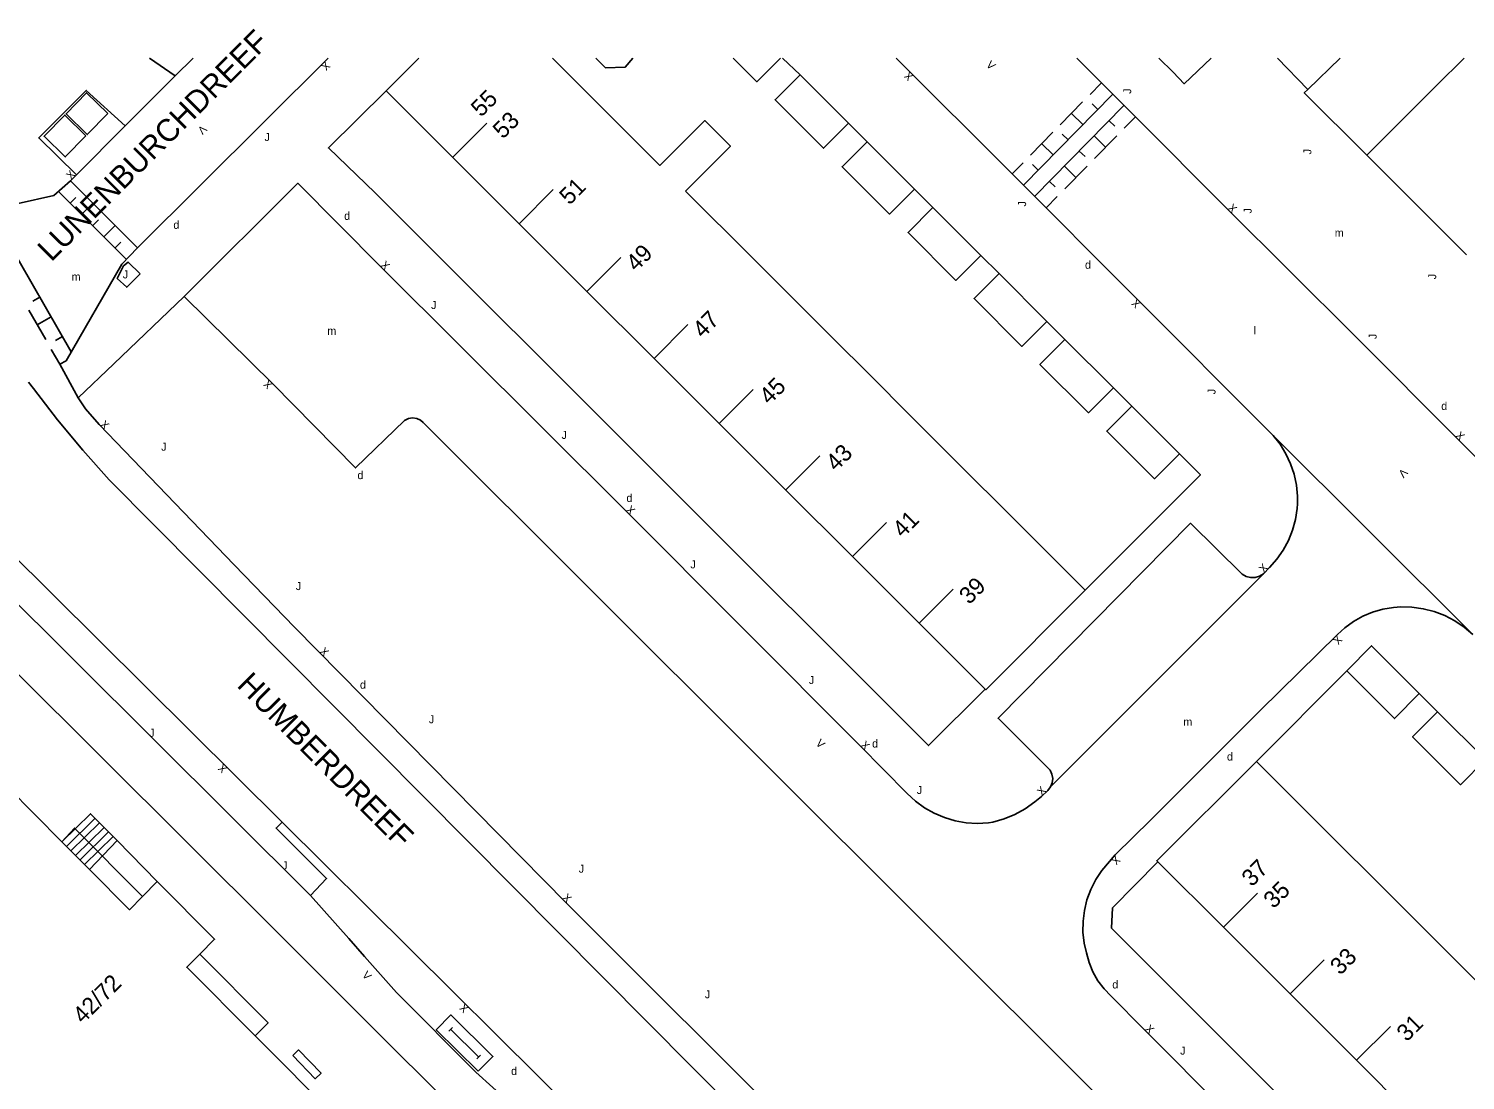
# Model space of a CAD drawing. Extents: x 134999 to 136502, y 457398 to 459002.
# Drawn here: x 136249.2 to 136339, y 458936.1 to 459001.8 of the extents above; entities that cross this region are included whole.
import ezdxf

# ---------------------------------------------------------------- set-up
doc = ezdxf.new("R2010")
doc.units = 0
for name, color, linetype in [('RI_DGTB_15', 7, 'Continuous'), ('RI_DGTB_2', 7, 'Continuous'), ('RI_DGTB_28', 7, 'Continuous'), ('RI_DGTB_29', 7, 'Continuous'), ('RI_DGTB_3', 7, 'Continuous'), ('RI_DGTB_30', 7, 'Continuous'), ('RI_DGTB_31', 7, 'Continuous'), ('RI_DGTB_32', 7, 'Continuous'), ('RI_DGTB_35', 7, 'Continuous'), ('RI_DGTB_36', 7, 'Continuous'), ('RI_DGTB_37', 7, 'Continuous'), ('RI_DGTB_43', 7, 'Continuous'), ('RI_DGTB_53', 7, 'Continuous'), ('RI_DGTB_54', 7, 'Continuous'), ('RI_DGTB_6', 7, 'Continuous'), ('RI_DGTB_7', 7, 'Continuous')]:
    doc.layers.add(name, color=color, linetype=linetype)

msp = doc.modelspace()

# ---------------------------------------------------------------- linework, layer by layer
at = {"layer": 'RI_DGTB_15'}
for p, q in [((136275.734, 458993.816), (136277.855, 458995.938)), ((136279.898, 458989.653), (136282.019, 458991.775)), ((136284.123, 458985.413), (136286.244, 458987.535)), ((136288.316, 458981.225), (136290.437, 458983.347)), ((136292.39, 458977.164), (136294.511, 458979.286)), ((136296.554, 458973.001), (136298.675, 458975.123)), ((136300.718, 458968.838), (136302.839, 458970.96)), ((136304.882, 458964.675), (136307.003, 458966.797)), ((136323.904, 458945.663), (136326.025, 458947.785)), ((136328.065, 458941.503), (136330.186, 458943.625)), ((136332.226, 458937.343), (136334.347, 458939.465))]:
    msp.add_line(p, q, dxfattribs=at)
at = {"layer": 'RI_DGTB_2'}
msp.add_line((136251.309, 458950.999), (136253.038, 458949.267), dxfattribs=at)
for points in [[(136246.211, 458956.133), (136251.309, 458950.999)], [(136253.038, 458949.267), (136255.539, 458946.757), (136256.341, 458947.582)], [(136256.341, 458947.582), (136257.264, 458948.53)], [(136259.925, 458943.977), (136260.853, 458944.911), (136257.264, 458948.53)], [(136263.383, 458938.873), (136259.115, 458943.161), (136259.925, 458943.977)], [(136268.476, 458933.756), (136263.383, 458938.873)]]:
    msp.add_lwpolyline(points, dxfattribs=at)
at = {"layer": 'RI_DGTB_28'}
for p, q in [((136251.592, 458950.716), (136253.38, 458952.47)), ((136251.874, 458950.433), (136253.661, 458952.186)), ((136252.157, 458950.15), (136253.943, 458951.902)), ((136252.439, 458949.867), (136254.225, 458951.618)), ((136252.722, 458949.584), (136254.507, 458951.334)), ((136253.038, 458949.267), (136254.764, 458951.075)), ((136257.264, 458948.53), (136254.764, 458951.075))]:
    msp.add_line(p, q, dxfattribs=at)
msp.add_lwpolyline([(136254.764, 458951.075), (136253.098, 458952.754), (136251.309, 458950.999)], dxfattribs=at)
at = {"layer": 'RI_DGTB_29'}
for points in [[(136277.326, 458936.656), (136278.242, 458937.579), (136275.622, 458940.179), (136274.706, 458939.256), (136277.326, 458936.656)], [(136275.486, 458939.169), (136275.715, 458939.399)], [(136275.601, 458939.284), (136277.347, 458937.551)], [(136277.233, 458937.435), (136277.462, 458937.666)]]:
    msp.add_lwpolyline(points, dxfattribs=at)
at = {"layer": 'RI_DGTB_3'}
for p, q in [((136271.573, 458997.953), (136273.625, 459000)), ((136286.103, 458995.861), (136281.959, 459000)), ((136275.724, 458993.806), (136271.573, 458997.953)), ((136279.889, 458989.644), (136275.724, 458993.806)), ((136339.089, 458987.7), (136332.856, 458993.927)), ((136290.287, 458991.682), (136294.479, 458987.493)), ((136284.123, 458985.413), (136279.889, 458989.644)), ((136294.479, 458987.493), (136298.6, 458983.377)), ((136284.123, 458985.413), (136288.317, 458981.225)), ((136298.6, 458983.377), (136302.71, 458979.272)), ((136292.385, 458977.159), (136288.317, 458981.225)), ((136296.55, 458972.997), (136292.385, 458977.159)), ((136306.932, 458975.055), (136311.098, 458970.894)), ((136300.715, 458968.835), (136296.55, 458972.997)), ((136304.881, 458964.674), (136300.715, 458968.835)), ((136309.016, 458960.542), (136304.881, 458964.674)), ((136330.118, 458951.879), (136325.962, 458956.033)), ((136334.28, 458947.72), (136330.118, 458951.879)), ((136319.807, 458949.753), (136323.901, 458945.66)), ((136338.441, 458943.561), (136334.28, 458947.72)), ((136323.901, 458945.66), (136328.063, 458941.501)), ((136342.603, 458939.401), (136338.441, 458943.561)), ((136328.063, 458941.501), (136332.224, 458937.341)), ((136332.224, 458937.341), (136336.385, 458933.181))]:
    msp.add_line(p, q, dxfattribs=at)
for points in [[(136337.215, 458998.281), (136338.937, 459000)], [(136332.856, 458993.927), (136335.474, 458996.542), (136337.215, 458998.281)], [(136286.103, 458995.861), (136288.68, 458993.287), (136291.484, 458996.094), (136293.091, 458994.489), (136290.287, 458991.682)], [(136306.932, 458975.055), (136303.431, 458978.552), (136302.71, 458979.272)], [(136315.263, 458966.73), (136311.098, 458970.894)], [(136315.263, 458966.73), (136309.046, 458960.512), (136309.016, 458960.542)], [(136325.962, 458956.033), (136319.738, 458949.822), (136319.807, 458949.753)]]:
    msp.add_lwpolyline(points, dxfattribs=at)
at = {"layer": 'RI_DGTB_31'}
for p, q in [((136315.568, 458997.73), (136316.266, 458998.441)), ((136311.395, 458992.051), (136316.98, 458997.741)), ((136317.686, 458997.033), (136312.102, 458991.343)), ((136313.706, 458995.833), (136315.102, 458997.256)), ((136315.118, 458995.844), (136314.404, 458996.544)), ((136316.049, 458996.792), (136315.692, 458997.142)), ((136316.756, 458996.085), (136317.113, 458995.735)), ((136318.4, 458996.333), (136317.702, 458995.622)), ((136311.845, 458993.936), (136313.241, 458995.359)), ((136314.187, 458994.896), (136313.83, 458995.246)), ((136315.825, 458995.137), (136316.539, 458994.436)), ((136317.237, 458995.148), (136315.841, 458993.725)), ((136313.256, 458993.947), (136312.543, 458994.648)), ((136314.894, 458994.188), (136315.251, 458993.838)), ((136310.681, 458992.751), (136311.379, 458993.462)), ((136312.325, 458992.999), (136311.969, 458993.349)), ((136313.964, 458993.24), (136314.677, 458992.54)), ((136315.375, 458993.251), (136313.979, 458991.828)), ((136251.84, 458992.328), (136252.365, 458991.804)), ((136313.033, 458992.292), (136313.39, 458991.942)), ((136251.134, 458991.62), (136255.334, 458987.431)), ((136251.834, 458990.922), (136252.187, 458991.276)), ((136252.715, 458991.455), (136253.765, 458990.408)), ((136313.514, 458991.354), (136312.816, 458990.643)), ((136252.534, 458990.224), (136253.24, 458990.932)), ((136253.234, 458989.525), (136253.587, 458989.879)), ((136253.934, 458988.827), (136254.64, 458989.535)), ((136254.115, 458990.059), (136255.165, 458989.012)), ((136251.887, 458981.636), (136247.822, 458988.721)), ((136254.634, 458988.129), (136254.987, 458988.483)), ((136255.515, 458988.663), (136256.04, 458988.139)), ((136249.931, 458985.045), (136249.498, 458984.796)), ((136250.294, 458982.403), (136249.24, 458984.241)), ((136250.634, 458983.819), (136249.767, 458983.322)), ((136251.337, 458982.594), (136250.904, 458982.345)), ((136251.173, 458980.871), (136250.646, 458981.79))]:
    msp.add_line(p, q, dxfattribs=at)
for points in [[(136254.18, 458996.545), (136252.853, 458997.834), (136251.564, 458996.506), (136252.891, 458995.218)], [(136252.811, 458995.146), (136251.488, 458996.438), (136250.195, 458995.115), (136251.519, 458993.823)]]:
    msp.add_lwpolyline(points, close=True, dxfattribs=at)
at = {"layer": 'RI_DGTB_32'}
msp.add_lwpolyline([(136265.737, 458937.647), (136267.141, 458936.188), (136267.501, 458936.535), (136266.097, 458937.994), (136265.737, 458937.647)], dxfattribs=at)
at = {"layer": 'RI_DGTB_53'}
for p, q in [((136267.952, 459000), (136256.04, 458988.139)), ((136258.393, 458998.896), (136259.502, 459000)), ((136255.268, 458995.764), (136258.393, 458998.896)), ((136252.214, 458992.703), (136255.268, 458995.764)), ((136251.84, 458992.328), (136252.214, 458992.703)), ((136251.84, 458992.328), (136256.04, 458988.139)), ((136256.04, 458988.139), (136255.044, 458987.106)), ((136255.044, 458987.106), (136251.564, 458981.077)), ((136251.173, 458980.871), (136251.564, 458981.077)), ((136252.333, 458978.766), (136251.173, 458980.871)), ((136252.333, 458978.766), (136254.553, 458980.883)), ((136252.788, 458978.076), (136252.333, 458978.766)), ((136306.433, 458921.06), (136254.262, 458973.626)), ((136266.842, 458947.64), (136244.123, 458970.276)), ((136326.396, 458967.76), (136313.094, 458954.43)), ((136281.112, 458936.317), (136265.08, 458952.238))]:
    msp.add_line(p, q, dxfattribs=at)
for points in [[(136245.903, 458990.175), (136246.33, 458990.402), (136250.794, 458991.412), (136251.84, 458992.328)], [(136256.202, 458986.508), (136255.445, 458987.244), (136255.163, 458987.004), (136254.765, 458986.225), (136255.358, 458985.678), (136256.202, 458986.508)], [(136254.262, 458973.626), (136252.621, 458975.479), (136251.041, 458977.384), (136249.523, 458979.338), (136249.227, 458979.735)], [(136237.443, 458972.558), (136264.59, 458945.527), (136298.67, 458911.46), (136320.74, 458889.375), (136321.149, 458888.931), (136321.51, 458888.422), (136321.804, 458887.872), (136322.024, 458887.288), (136322.169, 458886.68), (136322.234, 458886.059), (136322.22, 458885.435), (136322.126, 458884.818), (136321.954, 458884.218), (136321.707, 458883.645), (136321.388, 458883.108), (136321.004, 458882.616)], [(136266.842, 458947.64), (136267.845, 458948.715), (136264.693, 458951.863), (136265.08, 458952.238)], [(136279.299, 458934.686), (136277.187, 458936.604), (136272.215, 458941.587), (136270.221, 458943.827), (136269.245, 458944.953), (136266.842, 458947.64)]]:
    msp.add_lwpolyline(points, dxfattribs=at)
at = {"layer": 'RI_DGTB_54'}
for p, q in [((136256.772, 459000), (136258.393, 458998.896)), ((136297.438, 458998.956), (136296.351, 459000)), ((136301.631, 458994.767), (136300.47, 458995.928)), ((136305.748, 458990.654), (136304.588, 458991.815)), ((136309.879, 458986.528), (136308.74, 458987.667)), ((136254.553, 458980.883), (136258.947, 458985.094)), ((136313.995, 458982.416), (136312.87, 458983.54)), ((136318.17, 458978.244), (136317.028, 458979.387)), ((136339.482, 458963.972), (136326.827, 458976.586)), ((136331.612, 458961.682), (136325.962, 458956.033)), ((136337.279, 458959.133), (136336.143, 458960.27)), ((136281.112, 458936.317), (136290.15, 458927.265))]:
    msp.add_line(p, q, dxfattribs=at)
for points in [[(136303.448, 459000), (136310.688, 458992.758)], [(136314.735, 459000), (136316.278, 458998.453)], [(136319.862, 459000), (136320.757, 458999.114), (136321.442, 458998.395), (136323.125, 459000)], [(136316.278, 458998.453), (136318.397, 458996.33)], [(136255.268, 458995.764), (136252.824, 458997.98), (136249.858, 458995.007), (136252.214, 458992.703)], [(136271.573, 458997.953), (136267.968, 458994.386), (136270.876, 458991.571), (136305.458, 458957.023), (136309.016, 458960.542)], [(136332.856, 458993.927), (136328.954, 458997.826), (136329.17, 458998.042)], [(136318.397, 458996.33), (136324.107, 458990.607), (136332.071, 458982.684), (136338.706, 458976.024), (136352.432, 458962.365), (136358.522, 458956.251)], [(136258.947, 458985.094), (136266.054, 458992.175), (136271.217, 458986.98), (136286.504, 458971.729), (136301.17, 458957.025), (136304.136, 458954.023), (136304.648, 458953.548), (136305.211, 458953.134), (136305.817, 458952.788), (136306.46, 458952.513), (136307.129, 458952.313), (136307.817, 458952.191), (136308.514, 458952.149), (136309.211, 458952.186), (136309.488, 458952.223), (136310.194, 458952.43), (136310.873, 458952.713), (136311.517, 458953.068), (136312.119, 458953.491), (136312.532, 458953.843), (136312.918, 458954.219), (136313.094, 458954.43)], [(136310.688, 458992.758), (136318.425, 458985.02), (136326.827, 458976.586)], [(136258.947, 458985.094), (136264.491, 458979.634), (136269.653, 458974.382), (136272.724, 458977.35), (136272.96, 458977.469), (136273.22, 458977.513), (136273.482, 458977.477), (136273.721, 458977.364), (136273.888, 458977.219), (136315.955, 458935.22), (136328.235, 458922.937)], [(136307.388, 458922.686), (136297.586, 458932.425), (136282.851, 458947.167), (136265.854, 458964.415), (136262.073, 458968.31), (136253.627, 458977.088), (136252.788, 458978.076)], [(136326.396, 458967.76), (136326.773, 458968.146), (136327.234, 458968.663), (136327.633, 458969.23), (136327.964, 458969.84), (136328.223, 458970.483), (136328.405, 458971.151), (136328.51, 458971.837), (136328.53, 458972.124), (136328.532, 458972.62), (136328.466, 458973.309), (136328.321, 458973.986), (136328.099, 458974.641), (136327.803, 458975.267), (136327.437, 458975.854), (136327.006, 458976.395), (136326.827, 458976.586)], [(136315.263, 458966.73), (136322.467, 458973.953), (136321.157, 458975.261)], [(136265.08, 458952.238), (136247.897, 458969.282), (136245.434, 458971.645)], [(136313.094, 458954.43), (136313.202, 458954.683), (136313.234, 458954.956), (136313.185, 458955.227), (136313.062, 458955.472), (136312.917, 458955.635), (136309.818, 458958.728), (136321.832, 458970.923), (136325.079, 458967.744), (136325.323, 458967.596), (136325.598, 458967.52), (136325.883, 458967.524), (136326.156, 458967.606), (136326.396, 458967.76)], [(136334.265, 458923.894), (136318.96, 458939.24), (136316.853, 458941.381), (136316.439, 458941.811), (136316.059, 458942.318), (136315.745, 458942.869), (136315.503, 458943.455), (136315.337, 458944.067), (136315.201, 458944.668), (136315.123, 458945.35), (136315.126, 458946.036), (136315.209, 458946.717), (136315.37, 458947.384), (136315.607, 458948.028), (136315.918, 458948.64), (136316.298, 458949.211), (136317.142, 458950.179), (136319.362, 458952.368), (136326.219, 458959.222), (136331.036, 458963.957), (136331.484, 458964.375), (136332.024, 458964.773), (136332.607, 458965.105), (136333.225, 458965.365), (136333.87, 458965.55), (136334.532, 458965.656), (136334.978, 458965.686), (136335.684, 458965.669), (136336.384, 458965.573), (136337.068, 458965.398), (136337.729, 458965.146), (136338.356, 458964.822), (136338.943, 458964.429), (136339.482, 458963.972)], [(136357.181, 458912.394), (136353.628, 458908.878), (136316.9, 458945.603), (136316.967, 458946.873), (136319.807, 458949.753)]]:
    msp.add_lwpolyline(points, dxfattribs=at)
at = {"layer": 'RI_DGTB_6'}
for p, q in [((136285.286, 458999.395), (136284.679, 459000)), ((136329.17, 458998.042), (136327.28, 459000)), ((136331.199, 459000), (136329.17, 458998.042)), ((136300.47, 458995.928), (136297.438, 458998.956)), ((136304.588, 458991.815), (136301.631, 458994.767)), ((136308.74, 458987.667), (136305.748, 458990.654)), ((136312.87, 458983.54), (136309.879, 458986.528)), ((136317.028, 458979.387), (136313.995, 458982.416)), ((136321.157, 458975.261), (136318.17, 458978.244)), ((136340.272, 458956.138), (136337.279, 458959.133))]:
    msp.add_line(p, q, dxfattribs=at)
for points in [[(136286.999, 459000), (136286.515, 458999.433), (136285.286, 458999.395)], [(136293.264, 459000), (136294.748, 458998.521), (136296.227, 459000)], [(136300.47, 458995.928), (136298.908, 458994.364), (136295.876, 458997.392), (136297.438, 458998.956)], [(136304.588, 458991.815), (136303.026, 458990.251), (136300.069, 458993.203), (136301.631, 458994.767)], [(136308.74, 458987.667), (136307.178, 458986.103), (136304.187, 458989.091), (136305.748, 458990.654)], [(136312.87, 458983.54), (136311.308, 458981.976), (136308.317, 458984.964), (136309.879, 458986.528)], [(136317.028, 458979.387), (136315.466, 458977.823), (136312.433, 458980.852), (136313.995, 458982.416)], [(136321.157, 458975.261), (136319.595, 458973.698), (136316.608, 458976.68), (136318.17, 458978.244)], [(136336.143, 458960.27), (136333.158, 458963.256), (136331.612, 458961.682)], [(136331.612, 458961.682), (136334.59, 458958.704), (136336.143, 458960.27)], [(136340.272, 458956.138), (136338.72, 458954.573), (136335.726, 458957.567), (136337.279, 458959.133)]]:
    msp.add_lwpolyline(points, dxfattribs=at)
at = {"layer": 'RI_DGTB_7'}
for points in [[(136251.309, 458950.999), (136252.09, 458951.859), (136256.341, 458947.582)], [(136259.925, 458943.977), (136264.198, 458939.684), (136263.383, 458938.873)]]:
    msp.add_lwpolyline(points, dxfattribs=at)

# ---------------------------------------------------------------- texts
at = {"layer": 'RI_DGTB_29'}
for p in [(136268.95, 458989.886), (136258.274, 458989.327), (136315.249, 458986.831), (136337.514, 458978.002), (136269.779, 458973.676), (136286.589, 458972.25), (136269.936, 458960.574), (136301.945, 458956.896), (136324.122, 458956.083), (136316.956, 458941.832), (136279.381, 458936.422)]:
    msp.add_text('d', height=0.5, dxfattribs=at).set_placement(p)
at = {"layer": 'RI_DGTB_30'}
for s, height, rotation, p in [('X', 0.499, 225.07036, (136267.781, 458999.827)), ('X', 0.5, 135.58258, (136304.565, 458998.885)), ('V', 0.5, 315.41278, (136309.032, 458999.534)), ('V', 0.499, 225.07036, (136260.068, 458995.845)), ('X', 0.5, 44.86096, (136251.874, 458992.363)), ('X', 0.5, 315.41278, (136324.129, 458990.584)), ('X', 0.5, 315.70917, (136271.182, 458987.013)), ('X', 0.5, 135.58258, (136318.775, 458984.674)), ('X', 0.5, 135.76956, (136264.519, 458979.613)), ('X', 0.5, 315.58917, (136253.65, 458977.051)), ('X', 0.499, 315.77011, (136338.362, 458976.364)), ('V', 0.5, 226.93941, (136335.1, 458974.382)), ('X', 0.5, 315.70917, (136286.513, 458971.716)), ('X', 0.5, 46.93941, (136326.425, 458967.781)), ('X', 0.5, 226.93941, (136331.012, 458963.949)), ('X', 0.5, 315.58917, (136267.375, 458962.86)), ('V', 0.499, 315.51636, (136298.385, 458957.115)), ('X', 0.5, 315.70917, (136301.181, 458957.009)), ('X', 0.5, 135.76956, (136261.683, 458955.604)), ('X', 0.5, 45.58636, (136312.548, 458953.85)), ('X', 0.5, 225.58635, (136317.157, 458950.175)), ('X', 0.5, 315.58917, (136282.549, 458947.467)), ('V', 0.5, 311.85449, (136270.032, 458942.645)), ('X', 0.5, 135.76956, (136276.778, 458940.621)), ('X', 0.5, 315.70917, (136318.958, 458939.267))]:
    msp.add_text(s, height=height, rotation=rotation, dxfattribs=at).set_placement(p)
at = {"layer": 'RI_DGTB_31'}
for p in [(136318.14, 458997.764), (136329.398, 458993.98), (136311.568, 458990.722), (136325.665, 458990.29), (136337.198, 458986.172), (136333.477, 458982.432), (136323.408, 458978.981)]:
    msp.add_text('J', height=0.5, rotation=90, dxfattribs=at).set_placement(p)
for p in [(136263.972, 458994.815), (136255.11, 458986.225), (136274.38, 458984.313), (136257.515, 458975.454), (136282.535, 458976.192), (136290.589, 458968.098), (136265.93, 458966.739), (136297.994, 458960.869), (136274.241, 458958.413), (136256.767, 458957.568), (136304.735, 458953.991), (136265.072, 458949.274), (136283.607, 458949.07), (136291.493, 458941.219), (136321.197, 458937.696)]:
    msp.add_text('J', height=0.5, dxfattribs=at).set_placement(p)
at = {"layer": 'RI_DGTB_35'}
for s, rotation, p in [('55', 45.0154, (136277.505, 458996.263)), ('39', 45.0077, (136308.017, 458965.789)), ('37', 45.0154, (136325.675, 458948.141)), ('42/72', 45.0716, (136252.622, 458939.57))]:
    msp.add_text(s, height=1.054, rotation=rotation, dxfattribs=at).set_placement(p)
at = {"layer": 'RI_DGTB_36'}
for s, p in [('53', (136278.87, 458994.899)), ('51', (136283.032, 458990.766)), ('49', (136287.196, 458986.603)), ('47', (136291.361, 458982.44)), ('45', (136295.524, 458978.278)), ('43', (136299.689, 458974.114)), ('41', (136303.853, 458969.952)), ('35', (136327.038, 458946.776)), ('33', (136331.201, 458942.617)), ('31', (136335.361, 458938.456))]:
    msp.add_text(s, height=1.054, rotation=45.0077, dxfattribs=at).set_placement(p)
at = {"layer": 'RI_DGTB_37'}
for s, rotation, p in [('LUNENBURCHDREEF', 44.98187, (136250.642, 458987.223)), ('HUMBERDREEF', 315, (136262.182, 458960.731))]:
    msp.add_text(s, height=1.4, rotation=rotation, dxfattribs=at).set_placement(p)
at = {"layer": 'RI_DGTB_43'}
for s, p in [('m', (136330.859, 458988.83)), ('m', (136251.915, 458986.083)), ('m', (136267.897, 458982.696)), ('l', (136325.782, 458982.722)), ('m', (136321.394, 458958.255))]:
    msp.add_text(s, height=0.5, dxfattribs=at).set_placement(p)

doc.saveas('drawing.dxf')
